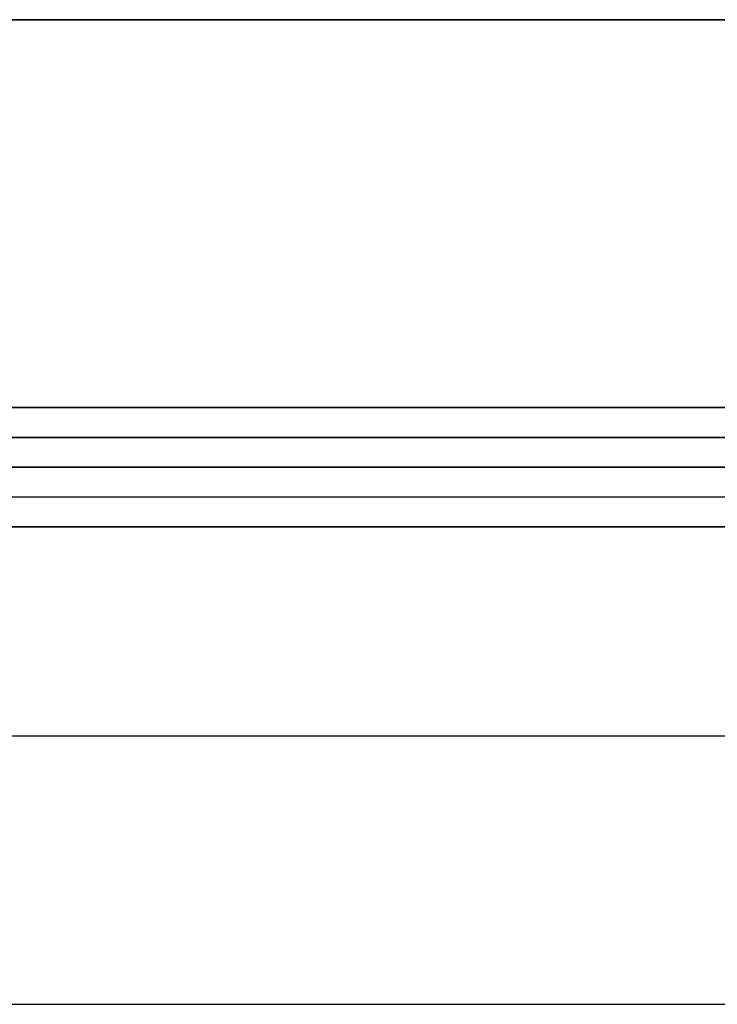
# Model space of a CAD drawing. Header units: millimetres. Extents: x -206 to 214, y -182 to 189.
# Tile 38 of 656: x -148 to -136, y 117 to 133. Entities that reach past the tile are written whole.
import ezdxf

# ---------------------------------------------------------------- set-up
doc = ezdxf.new("R2010")
doc.units = ezdxf.units.MM
doc.layers.add('Default', color=7, linetype='Continuous', true_color=0x000000)

msp = doc.modelspace()

# ---------------------------------------------------------------- linework, layer by layer
at = {"layer": 'Default'}
for p, q in [((213.189, 125.531, 715.503), (-204.811, 125.531, 715.503)), ((-204.811, 125.531, 1113.503), (213.189, 125.531, 1113.503)), ((213.189, 125.531, 914.503), (-204.811, 125.531, 914.503)), ((-169.362, 125.531, 824.003), (1.739, 125.531, 824.003)), ((213.189, 125.031, 828.503), (-204.811, 125.031, 828.503)), ((-195.811, 124.531, 719.003), (-98.311, 124.531, 719.003)), ((-195.811, 121.031, 723.503), (204.189, 121.031, 723.503)), ((-195.811, 121.031, 816.503), (204.189, 121.031, 816.503))]:
    msp.add_line(p, q, dxfattribs=at)
for points in [[(-204.811, 133.031, 1114.503), (4.189, 133.031, 1114.503), (213.189, 133.031, 1114.503)], [(213.189, 133.031, 714.503), (4.189, 133.031, 714.503), (-204.811, 133.031, 714.503)], [(-204.811, 126.531, 1114.503), (4.189, 126.531, 1114.503), (213.189, 126.531, 1114.503)], [(213.189, 126.531, 714.503), (4.189, 126.531, 714.503), (-204.811, 126.531, 714.503)], [(-204.811, 126.031, 1114.003), (4.189, 126.031, 1114.003), (213.189, 126.031, 1114.003)], [(213.189, 126.031, 715.003), (4.189, 126.031, 715.003), (-204.811, 126.031, 715.003)], [(213.189, 125.531, 828.003), (4.189, 125.531, 828.003), (-204.811, 125.531, 828.003)], [(-204.811, 125.531, 820.003), (4.189, 125.531, 820.003), (213.189, 125.531, 820.003)], [(204.189, 125.531, 723.503), (4.189, 125.531, 723.503), (-195.811, 125.531, 723.503)], [(204.189, 125.531, 816.503), (4.189, 125.531, 816.503), (-195.811, 125.531, 816.503)], [(204.189, 125.531, 770.003), (4.189, 125.531, 770.003), (-195.811, 125.531, 770.003)], [(204.189, 125.531, 714.503), (4.189, 125.531, 714.503), (-195.811, 125.531, 714.503)], [(204.189, 125.531, 723.503), (4.189, 125.531, 723.503), (-195.811, 125.531, 723.503)], [(-98.261, 125.531, 719.003), (-125.811, 125.531, 719.003), (-153.362, 125.531, 719.003)], [(-204.811, 124.531, 829.003), (4.189, 124.531, 829.003), (213.189, 124.531, 829.003)], [(204.189, 124.531, 714.503), (4.189, 124.531, 714.503), (-195.811, 124.531, 714.503)], [(204.189, 124.531, 723.503), (4.189, 124.531, 723.503), (-195.811, 124.531, 723.503)], [(-195.811, 116.531, 723.503), (4.189, 116.531, 723.503), (204.189, 116.531, 723.503)]]:
    msp.add_open_spline(points, degree=2, dxfattribs=at)

doc.saveas('drawing.dxf')
